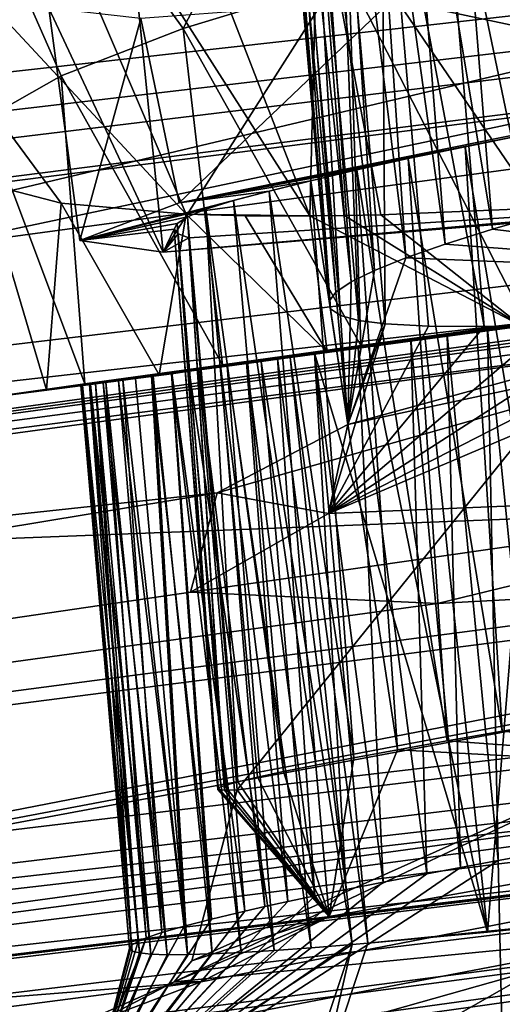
# Model space of a CAD drawing. Header units: metres. Extents: x -147 to 294, y -23 to 81.
# Tile 311 of 656: x 245.289 to 245.897, y 6.153 to 7.396. Entities that reach past the tile are written whole.
import ezdxf

# ---------------------------------------------------------------- set-up
doc = ezdxf.new("R2010")
doc.units = ezdxf.units.M
doc.layers.add('solid_AVA_153', color=7, linetype='CONTINUOUS')

msp = doc.modelspace()

# ---------------------------------------------------------------- linework, layer by layer
at = {"layer": 'solid_AVA_153'}
for points in [[(235.382919, 20.174784, 271.545105), (248.68512, 21.944908, 269.990875), (236.747787, 7.212847, 268.464081)], [(248.68512, 21.944908, 269.990875), (246.785263, 8.478528, 267.585846), (236.747787, 7.212847, 268.464081)], [(236.78653, 6.84453, 270.019653), (250.906952, 11.006205, 270.554932), (236.530548, 9.275632, 271.466919)], [(250.917709, 8.518753, 269.078339), (250.906952, 11.006205, 270.554932), (236.78653, 6.84453, 270.019653)], [(236.741272, 7.274446, 253.145309), (246.337173, 8.389917, 254.915771), (247.340256, 8.58015, 252.338867)], [(238.503952, 7.476311, 252.585739), (236.741272, 7.274446, 253.145309), (247.340256, 8.58015, 252.338867)], [(250.917709, 8.518753, 269.078339), (236.78653, 6.84453, 270.019653), (236.958984, 5.207204, 267.642426)], [(250.917709, 8.518753, 269.078339), (236.958984, 5.207204, 267.642426), (250.617447, 6.855278, 266.760132)], [(236.748184, 7.225916, 267.243408), (236.747787, 7.212847, 268.464081), (246.785263, 8.478528, 267.585846)], [(241.715134, 7.799574, 267.128784), (236.748184, 7.225916, 267.243408), (246.785263, 8.478528, 267.585846)], [(246.669769, 8.473022, 266.793701), (241.77478, 7.260709, 267.005463), (241.715134, 7.799574, 267.128784)], [(246.669769, 8.473022, 266.793701), (246.734329, 7.866123, 266.655487), (241.77478, 7.260709, 267.005463)], [(247.259827, 8.460983, 227.38443), (236.760376, 7.130266, 227.066544), (238.588989, 7.406267, 226.573013)], [(247.259827, 8.460983, 227.38443), (246.08609, 8.174898, 228.085922), (236.760376, 7.130266, 227.066544)], [(236.741272, 7.274446, 253.145309), (236.743149, 7.256926, 254.172974), (246.337173, 8.389917, 254.915771)], [(236.743149, 7.256926, 254.172974), (246.290787, 8.383554, 254.929916), (246.337173, 8.389917, 254.915771)], [(236.743149, 7.256926, 254.172974), (245.457031, 8.268752, 255.340302), (246.290787, 8.383554, 254.929916)], [(236.862915, 6.119545, 234.917526), (237.981079, 6.272121, 234.628052), (254.18956, 8.328551, 237.67897)], [(236.87706, 5.985247, 236.197006), (236.862915, 6.119545, 234.917526), (254.18956, 8.328551, 237.67897)], [(247.733261, 7.2779, 237.331116), (236.87706, 5.985247, 236.197006), (254.18956, 8.328551, 237.67897)], [(237.981079, 6.272121, 234.628052), (238.853638, 6.466924, 233.776245), (254.18956, 8.328551, 237.67897)], [(238.853638, 6.466924, 233.776245), (239.07576, 6.553729, 233.253387), (254.18956, 8.328551, 237.67897)], [(239.07576, 6.553729, 233.253387), (239.168381, 6.646522, 232.571243), (254.18956, 8.328551, 237.67897)], [(248.409409, 8.005537, 231.94046), (254.18956, 8.328551, 237.67897), (239.168381, 6.646522, 232.571243)], [(236.743149, 7.256926, 254.172974), (236.744537, 7.243664, 255.209305), (245.457031, 8.268752, 255.340302)], [(245.140625, 8.225071, 255.593811), (245.457031, 8.268752, 255.340302), (236.744537, 7.243664, 255.209305)], [(245.49472, 7.385025, 259.159851), (245.03273, 8.024433, 259.338257), (245.915726, 8.199841, 260.386047)], [(245.704269, 7.448783, 259.481018), (245.49472, 7.385025, 259.159851), (245.915726, 8.199841, 260.386047)], [(250.279556, 8.189095, 266.867249), (236.941498, 5.368535, 267.446045), (236.784637, 6.563072, 267.729858)], [(246.734329, 7.866123, 266.655487), (250.279556, 8.189095, 266.867249), (236.784637, 6.563072, 267.729858)], [(250.279556, 8.189095, 266.867249), (250.543076, 7.007489, 266.576141), (236.941498, 5.368535, 267.446045)], [(246.08609, 8.174898, 228.085922), (236.812561, 6.909686, 228.607513), (236.760376, 7.130266, 227.066544)], [(246.08609, 8.174898, 228.085922), (245.52803, 7.902973, 229.394241), (236.812561, 6.909686, 228.607513)], [(250.399475, 8.052871, 266.624115), (241.270187, 7.274596, 265.854126), (236.793213, 6.781382, 265.945831)], [(236.799667, 6.413564, 267.496155), (250.399475, 8.052871, 266.624115), (236.793213, 6.781382, 265.945831)], [(250.304779, 6.935486, 266.391968), (250.399475, 8.052871, 266.624115), (236.799667, 6.413564, 267.496155)], [(250.399475, 8.052871, 266.624115), (245.734787, 7.810068, 265.579132), (241.270187, 7.274596, 265.854126)], [(245.340744, 7.325222, 258.805847), (245.244919, 7.271027, 258.422302), (245.03273, 8.024433, 259.338257)], [(245.49472, 7.385025, 259.159851), (245.340744, 7.325222, 258.805847), (245.03273, 8.024433, 259.338257)], [(248.409409, 8.005537, 231.94046), (239.168381, 6.646522, 232.571243), (238.837265, 6.755553, 231.39386)], [(246.977661, 7.797582, 231.80452), (248.409409, 8.005537, 231.94046), (238.837265, 6.755553, 231.39386)], [(245.498703, 7.150421, 256.895142), (245.182755, 7.887661, 256.77887), (244.789078, 7.914006, 258.019196)], [(245.340744, 7.164305, 257.256744), (245.498703, 7.150421, 256.895142), (244.789078, 7.914006, 258.019196)], [(245.245102, 7.189413, 257.639557), (245.340744, 7.164305, 257.256744), (244.789078, 7.914006, 258.019196)], [(245.52803, 7.902973, 229.394241), (236.807236, 6.685143, 230.2258), (236.812561, 6.909686, 228.607513)], [(245.52803, 7.902973, 229.394241), (245.847733, 7.757238, 230.805435), (236.807236, 6.685143, 230.2258)], [(245.654816, 7.148305, 256.646271), (245.361008, 7.904656, 256.50882), (245.182755, 7.887661, 256.77887)], [(245.665085, 7.566574, 256.512573), (245.361008, 7.904656, 256.50882), (245.654816, 7.148305, 256.646271)], [(245.654816, 7.148305, 256.646271), (245.182755, 7.887661, 256.77887), (245.498703, 7.150421, 256.895142)], [(245.948257, 7.890131, 238.724274), (245.887756, 7.872126, 238.822662), (245.954041, 7.151447, 238.641922)], [(245.887756, 7.872126, 238.822662), (245.827316, 7.85283, 238.935837), (245.954041, 7.151447, 238.641922)], [(241.77478, 7.260709, 267.005463), (246.734329, 7.866123, 266.655487), (236.784637, 6.563072, 267.729858)], [(245.827316, 7.85283, 238.935837), (245.768555, 7.832268, 239.06636), (245.885071, 7.131562, 238.77211)], [(245.827316, 7.85283, 238.935837), (245.885071, 7.131562, 238.77211), (245.954041, 7.151447, 238.641922)], [(245.768555, 7.832268, 239.06636), (245.726974, 7.816068, 239.17749), (245.825562, 7.112874, 238.907242)], [(245.768555, 7.832268, 239.06636), (245.825562, 7.112874, 238.907242), (245.885071, 7.131562, 238.77211)], [(241.217773, 7.751131, 265.963135), (241.270187, 7.274596, 265.854126), (245.734787, 7.810068, 265.579132)], [(245.726974, 7.816068, 239.17749), (245.689041, 7.79931, 239.301376), (245.775894, 7.095486, 239.046417)], [(245.726974, 7.816068, 239.17749), (245.775894, 7.095486, 239.046417), (245.825562, 7.112874, 238.907242)], [(246.332642, 7.751922, 231.39743), (246.977661, 7.797582, 231.80452), (238.837265, 6.755553, 231.39386)], [(245.689041, 7.79931, 239.301376), (245.656631, 7.782171, 239.439301), (245.736221, 7.079497, 239.189026)], [(245.689041, 7.79931, 239.301376), (245.736221, 7.079497, 239.189026), (245.775894, 7.095486, 239.046417)], [(245.656631, 7.782171, 239.439301), (245.632126, 7.764887, 239.592712), (245.706711, 7.064983, 239.334534)], [(245.656631, 7.782171, 239.439301), (245.706711, 7.064983, 239.334534), (245.736221, 7.079497, 239.189026)], [(245.847733, 7.757238, 230.805435), (237.990585, 6.770306, 230.546951), (236.807236, 6.685143, 230.2258)], [(246.332642, 7.751922, 231.39743), (237.990585, 6.770306, 230.546951), (245.847733, 7.757238, 230.805435)], [(245.632126, 7.764887, 239.592712), (245.621674, 7.753444, 239.704376), (245.687576, 7.052, 239.482132)], [(245.632126, 7.764887, 239.592712), (245.687576, 7.052, 239.482132), (245.706711, 7.064983, 239.334534)], [(246.332642, 7.751922, 231.39743), (238.837265, 6.755553, 231.39386), (237.990585, 6.770306, 230.546951)], [(245.621674, 7.753444, 239.704376), (245.617233, 7.742249, 239.82373), (245.678986, 7.040594, 239.631027)], [(245.621674, 7.753444, 239.704376), (245.678986, 7.040594, 239.631027), (245.687576, 7.052, 239.482132)], [(245.617233, 7.742249, 239.82373), (245.680923, 7.030826, 239.780396), (245.678986, 7.040594, 239.631027)], [(245.617233, 7.742249, 239.82373), (245.620056, 7.731438, 239.951401), (245.680923, 7.030826, 239.780396)], [(245.620056, 7.731438, 239.951401), (245.631653, 7.721246, 240.087296), (245.680923, 7.030826, 239.780396)], [(245.631653, 7.721246, 240.087296), (245.693359, 7.02277, 239.929535), (245.680923, 7.030826, 239.780396)], [(245.631653, 7.721246, 240.087296), (245.653885, 7.711895, 240.232178), (245.693359, 7.02277, 239.929535)], [(245.653885, 7.711895, 240.232178), (245.716248, 7.016489, 240.077652), (245.693359, 7.02277, 239.929535)], [(245.653885, 7.711895, 240.232178), (245.688751, 7.70379, 240.384811), (245.716248, 7.016489, 240.077652)], [(245.688751, 7.70379, 240.384811), (245.749496, 7.012038, 240.223938), (245.716248, 7.016489, 240.077652)], [(245.744934, 7.696754, 240.56218), (245.749496, 7.012038, 240.223938), (245.688751, 7.70379, 240.384811)], [(245.744934, 7.696754, 240.56218), (245.80455, 7.00907, 240.400238), (245.749496, 7.012038, 240.223938)], [(245.744934, 7.696754, 240.56218), (245.874496, 7.008723, 240.571426), (245.80455, 7.00907, 240.400238)], [(245.744934, 7.696754, 240.56218), (245.81636, 7.692513, 240.734116), (245.874496, 7.008723, 240.571426)], [(245.81636, 7.692513, 240.734116), (245.958084, 7.011088, 240.734222), (245.874496, 7.008723, 240.571426)], [(245.81636, 7.692513, 240.734116), (245.901749, 7.691147, 240.897339), (245.958084, 7.011088, 240.734222)], [(245.747131, 7.538969, 250.428925), (246.228333, 7.636087, 250.925217), (246.268738, 7.168874, 250.792328)], [(245.943756, 7.158239, 256.318695), (246.098984, 7.600734, 256.124451), (245.665085, 7.566574, 256.512573)], [(245.698532, 7.148855, 256.587708), (245.665085, 7.566574, 256.512573), (245.654816, 7.148305, 256.646271)], [(245.698532, 7.148855, 256.587708), (245.74411, 7.149858, 256.530487), (245.665085, 7.566574, 256.512573)], [(245.943756, 7.158239, 256.318695), (245.665085, 7.566574, 256.512573), (245.74411, 7.149858, 256.530487)], [(245.433243, 7.46034, 249.792221), (245.747131, 7.538969, 250.428925), (245.469727, 7.102393, 249.670258)], [(245.747131, 7.538969, 250.428925), (246.268738, 7.168874, 250.792328), (245.469727, 7.102393, 249.670258)], [(245.927689, 7.013378, 259.544708), (245.704269, 7.448783, 259.481018), (245.963531, 7.515077, 259.759979)], [(246.243896, 7.479772, 247.252487), (245.758728, 7.4215, 247.736832), (246.244934, 7.3179, 247.23111)], [(245.325348, 7.410476, 249.071701), (245.433243, 7.46034, 249.792221), (245.469727, 7.102393, 249.670258)], [(245.719025, 6.984623, 259.309021), (245.49472, 7.385025, 259.159851), (245.704269, 7.448783, 259.481018)], [(245.927689, 7.013378, 259.544708), (245.719025, 6.984623, 259.309021), (245.704269, 7.448783, 259.481018)], [(245.758728, 7.4215, 247.736832), (245.441605, 7.397618, 248.358459), (245.489731, 7.165053, 248.254547)], [(245.758728, 7.4215, 247.736832), (245.489731, 7.165053, 248.254547), (246.244934, 7.3179, 247.23111)], [(245.441605, 7.397618, 248.358459), (245.325348, 7.410476, 249.071701), (245.364609, 7.11733, 248.956726)], [(245.325348, 7.410476, 249.071701), (245.469727, 7.102393, 249.670258), (245.364609, 7.11733, 248.956726)], [(245.441605, 7.397618, 248.358459), (245.364609, 7.11733, 248.956726), (245.489731, 7.165053, 248.254547)], [(245.544403, 6.960446, 259.044037), (245.340744, 7.325222, 258.805847), (245.49472, 7.385025, 259.159851)], [(245.719025, 6.984623, 259.309021), (245.544403, 6.960446, 259.044037), (245.49472, 7.385025, 259.159851)], [(245.370773, 6.936244, 258.65094), (245.244919, 7.271027, 258.422302), (245.340744, 7.325222, 258.805847)], [(245.544403, 6.960446, 259.044037), (245.370773, 6.936244, 258.65094), (245.340744, 7.325222, 258.805847)], [(246.244934, 7.3179, 247.23111), (245.489731, 7.165053, 248.254547), (245.929398, 7.251535, 247.689651)], [(247.733261, 7.2779, 237.331116), (246.737686, 7.105481, 237.543915), (236.87706, 5.985247, 236.197006)], [(245.370773, 6.936244, 258.65094), (245.273376, 6.922478, 258.227844), (245.244919, 7.271027, 258.422302)], [(245.489731, 7.165053, 248.254547), (245.85083, 7.235751, 247.793518), (245.929398, 7.251535, 247.689651)], [(245.929398, 7.251535, 247.689651), (245.85083, 7.235751, 247.793518), (245.973038, 6.51079, 247.536087)], [(245.489731, 7.165053, 248.254547), (245.778625, 7.220629, 247.903488), (245.85083, 7.235751, 247.793518)], [(245.85083, 7.235751, 247.793518), (245.778625, 7.220629, 247.903488), (245.897186, 6.49772, 247.641327)], [(245.85083, 7.235751, 247.793518), (245.897186, 6.49772, 247.641327), (245.973038, 6.51079, 247.536087)], [(245.489731, 7.165053, 248.254547), (245.714142, 7.206375, 248.019287), (245.778625, 7.220629, 247.903488)], [(245.778625, 7.220629, 247.903488), (245.714142, 7.206375, 248.019287), (245.827835, 6.485535, 247.751724)], [(245.778625, 7.220629, 247.903488), (245.827835, 6.485535, 247.751724), (245.897186, 6.49772, 247.641327)], [(245.489731, 7.165053, 248.254547), (245.65593, 7.192789, 248.14093), (245.714142, 7.206375, 248.019287)], [(245.714142, 7.206375, 248.019287), (245.65593, 7.192789, 248.14093), (245.765427, 6.474299, 247.866653)], [(245.714142, 7.206375, 248.019287), (245.765427, 6.474299, 247.866653), (245.827835, 6.485535, 247.751724)], [(245.322586, 6.928563, 257.369324), (245.340744, 7.164305, 257.256744), (245.245102, 7.189413, 257.639557)], [(245.257309, 6.919909, 257.793976), (245.322586, 6.928563, 257.369324), (245.245102, 7.189413, 257.639557)], [(245.489731, 7.165053, 248.254547), (245.60318, 7.179763, 248.268539), (245.65593, 7.192789, 248.14093)], [(245.65593, 7.192789, 248.14093), (245.60318, 7.179763, 248.268539), (245.710129, 6.464072, 247.985809)], [(245.65593, 7.192789, 248.14093), (245.710129, 6.464072, 247.985809), (245.765427, 6.474299, 247.866653)], [(245.489731, 7.165053, 248.254547), (245.364609, 7.11733, 248.956726), (245.60318, 7.179763, 248.268539)], [(245.364609, 7.11733, 248.956726), (245.558243, 7.167625, 248.401993), (245.60318, 7.179763, 248.268539)], [(245.60318, 7.179763, 248.268539), (245.558243, 7.167625, 248.401993), (245.662033, 6.4549, 248.108917)], [(245.60318, 7.179763, 248.268539), (245.662033, 6.4549, 248.108917), (245.710129, 6.464072, 247.985809)], [(245.322586, 6.928563, 257.369324), (245.464401, 6.947774, 256.969727), (245.340744, 7.164305, 257.256744)], [(245.464401, 6.947774, 256.969727), (245.498703, 7.150421, 256.895142), (245.340744, 7.164305, 257.256744)], [(245.364609, 7.11733, 248.956726), (245.523376, 7.156691, 248.541214), (245.558243, 7.167625, 248.401993)], [(245.469727, 7.102393, 249.670258), (246.268738, 7.168874, 250.792328), (246.157867, 7.162171, 250.55365)], [(245.469727, 7.102393, 249.670258), (246.157867, 7.162171, 250.55365), (245.502151, 7.120557, 249.323593)], [(245.502151, 7.120557, 249.323593), (246.157867, 7.162171, 250.55365), (245.563065, 6.42374, 249.160278)], [(245.558243, 7.167625, 248.401993), (245.523376, 7.156691, 248.541214), (245.621429, 6.446819, 248.235275)], [(245.558243, 7.167625, 248.401993), (245.621429, 6.446819, 248.235275), (245.662033, 6.4549, 248.108917)], [(246.157867, 7.162171, 250.55365), (246.138077, 6.491204, 250.326843), (245.563065, 6.42374, 249.160278)], [(245.364609, 7.11733, 248.956726), (245.50029, 7.147198, 248.686142), (245.523376, 7.156691, 248.541214)], [(245.464401, 6.947774, 256.969727), (245.676605, 6.976665, 256.608246), (245.498703, 7.150421, 256.895142)], [(245.57312, 7.148506, 256.767639), (245.654816, 7.148305, 256.646271), (245.498703, 7.150421, 256.895142)], [(245.676605, 6.976665, 256.608246), (245.57312, 7.148506, 256.767639), (245.498703, 7.150421, 256.895142)], [(245.523376, 7.156691, 248.541214), (245.50029, 7.147198, 248.686142), (245.563782, 6.434054, 248.495224)], [(245.523376, 7.156691, 248.541214), (245.588593, 6.439861, 248.364243), (245.621429, 6.446819, 248.235275)], [(245.523376, 7.156691, 248.541214), (245.563782, 6.434054, 248.495224), (245.588593, 6.439861, 248.364243)], [(245.676605, 6.976665, 256.608246), (245.654816, 7.148305, 256.646271), (245.57312, 7.148506, 256.767639)], [(245.920883, 7.009919, 256.325836), (245.698532, 7.148855, 256.587708), (245.654816, 7.148305, 256.646271)], [(245.920883, 7.009919, 256.325836), (245.654816, 7.148305, 256.646271), (245.676605, 6.976665, 256.608246)], [(245.920883, 7.009919, 256.325836), (245.74411, 7.149858, 256.530487), (245.698532, 7.148855, 256.587708)], [(245.920883, 7.009919, 256.325836), (245.943756, 7.158239, 256.318695), (245.74411, 7.149858, 256.530487)], [(245.954041, 7.151447, 238.641922), (245.885071, 7.131562, 238.77211), (246.381119, 7.070424, 237.978348)], [(245.364609, 7.11733, 248.956726), (245.487152, 7.138903, 248.836823), (245.50029, 7.147198, 248.686142)], [(245.364609, 7.11733, 248.956726), (245.483292, 7.13172, 248.993271), (245.487152, 7.138903, 248.836823)], [(245.487152, 7.138903, 248.836823), (245.483292, 7.13172, 248.993271), (245.538849, 6.426106, 248.760788)], [(245.50029, 7.147198, 248.686142), (245.487152, 7.138903, 248.836823), (245.547195, 6.429454, 248.627579)], [(245.487152, 7.138903, 248.836823), (245.538849, 6.426106, 248.760788), (245.547195, 6.429454, 248.627579)], [(245.50029, 7.147198, 248.686142), (245.547195, 6.429454, 248.627579), (245.563782, 6.434054, 248.495224)], [(245.364609, 7.11733, 248.956726), (245.469727, 7.102393, 249.670258), (245.483292, 7.13172, 248.993271)], [(245.469727, 7.102393, 249.670258), (245.488403, 7.125616, 249.155533), (245.483292, 7.13172, 248.993271)], [(245.469727, 7.102393, 249.670258), (245.502151, 7.120557, 249.323593), (245.488403, 7.125616, 249.155533)], [(245.483292, 7.13172, 248.993271), (245.488403, 7.125616, 249.155533), (245.538742, 6.42403, 248.894302)], [(245.483292, 7.13172, 248.993271), (245.538742, 6.42403, 248.894302), (245.538849, 6.426106, 248.760788)], [(245.488403, 7.125616, 249.155533), (245.502151, 7.120557, 249.323593), (245.546829, 6.423238, 249.027618)], [(245.488403, 7.125616, 249.155533), (245.546829, 6.423238, 249.027618), (245.538742, 6.42403, 248.894302)], [(245.885071, 7.131562, 238.77211), (245.825562, 7.112874, 238.907242), (246.381119, 7.070424, 237.978348)], [(245.502151, 7.120557, 249.323593), (245.563065, 6.42374, 249.160278), (245.546829, 6.423238, 249.027618)], [(245.825562, 7.112874, 238.907242), (245.775894, 7.095486, 239.046417), (246.381119, 7.070424, 237.978348)], [(236.87706, 5.985247, 236.197006), (246.737686, 7.105481, 237.543915), (241.818787, 6.430685, 237.49559)], [(241.818787, 6.430685, 237.49559), (246.737686, 7.105481, 237.543915), (246.66449, 7.090976, 237.579865)], [(241.818787, 6.430685, 237.49559), (246.66449, 7.090976, 237.579865), (246.592728, 7.076461, 237.618362)], [(245.775894, 7.095486, 239.046417), (245.702499, 6.885201, 238.999542), (246.381119, 7.070424, 237.978348)], [(245.775894, 7.095486, 239.046417), (245.736221, 7.079497, 239.189026), (245.702499, 6.885201, 238.999542)], [(246.430328, 7.042432, 237.718735), (241.818787, 6.430685, 237.49559), (246.592728, 7.076461, 237.618362)], [(245.736221, 7.079497, 239.189026), (245.706711, 7.064983, 239.334534), (245.702499, 6.885201, 238.999542)], [(245.706711, 7.064983, 239.334534), (245.687576, 7.052, 239.482132), (245.702499, 6.885201, 238.999542)], [(245.702499, 6.885201, 238.999542), (246.2771, 7.008661, 237.832443), (246.381119, 7.070424, 237.978348)], [(245.687576, 7.052, 239.482132), (245.678986, 7.040594, 239.631027), (245.702499, 6.885201, 238.999542)], [(246.430328, 7.042432, 237.718735), (246.2771, 7.008661, 237.832443), (241.818787, 6.430685, 237.49559)], [(245.678986, 7.040594, 239.631027), (245.680923, 7.030826, 239.780396), (245.702499, 6.885201, 238.999542)], [(246.293121, 7.034499, 241.176147), (246.407166, 6.803141, 241.348495), (245.678375, 6.772536, 240.231705)], [(246.168243, 7.024, 241.038132), (246.293121, 7.034499, 241.176147), (245.678375, 6.772536, 240.231705)], [(246.056076, 7.016171, 240.889893), (246.168243, 7.024, 241.038132), (245.678375, 6.772536, 240.231705)], [(245.680923, 7.030826, 239.780396), (245.693359, 7.02277, 239.929535), (245.702499, 6.885201, 238.999542)], [(245.941345, 7.011847, 256.46756), (245.920883, 7.009919, 256.325836), (245.676605, 6.976665, 256.608246)], [(245.941345, 7.011847, 256.46756), (245.676605, 6.976665, 256.608246), (245.738358, 6.984629, 256.620605)], [(245.958084, 7.011088, 240.734222), (246.056076, 7.016171, 240.889893), (245.678375, 6.772536, 240.231705)], [(245.749496, 7.012038, 240.223938), (245.678375, 6.772536, 240.231705), (245.702499, 6.885201, 238.999542)], [(245.80455, 7.00907, 240.400238), (245.678375, 6.772536, 240.231705), (245.749496, 7.012038, 240.223938)], [(245.874496, 7.008723, 240.571426), (245.958084, 7.011088, 240.734222), (245.678375, 6.772536, 240.231705)], [(245.693359, 7.02277, 239.929535), (245.716248, 7.016489, 240.077652), (245.702499, 6.885201, 238.999542)], [(245.716248, 7.016489, 240.077652), (245.749496, 7.012038, 240.223938), (245.702499, 6.885201, 238.999542)], [(245.927689, 7.013378, 259.544708), (245.82782, 6.998534, 259.264374), (245.719025, 6.984623, 259.309021)], [(245.941345, 7.011847, 256.46756), (245.738358, 6.984629, 256.620605), (245.80014, 6.992624, 256.633026)], [(245.941345, 7.011847, 256.46756), (245.80014, 6.992624, 256.633026), (245.878799, 6.244302, 256.433197)], [(245.927689, 7.013378, 259.544708), (245.878769, 7.005559, 259.326233), (245.82782, 6.998534, 259.264374)], [(245.878769, 7.005559, 259.326233), (245.935699, 7.013397, 259.390076), (245.945572, 6.344409, 259.184235)], [(245.927689, 7.013378, 259.544708), (245.935699, 7.013397, 259.390076), (245.878769, 7.005559, 259.326233)], [(245.941345, 7.011847, 256.46756), (245.878799, 6.244302, 256.433197), (246.056671, 6.263011, 256.232025)], [(250.56781, 6.911386, 266.588745), (236.941498, 5.368535, 267.446045), (250.543076, 7.007489, 266.576141)], [(241.589462, 6.373857, 237.784821), (246.2771, 7.008661, 237.832443), (245.537827, 6.798594, 238.915833)], [(241.818787, 6.430685, 237.49559), (246.2771, 7.008661, 237.832443), (241.589462, 6.373857, 237.784821)], [(245.702499, 6.885201, 238.999542), (245.537827, 6.798594, 238.915833), (246.2771, 7.008661, 237.832443)], [(245.80455, 7.00907, 240.400238), (245.874496, 7.008723, 240.571426), (245.678375, 6.772536, 240.231705)], [(245.719025, 6.984623, 259.309021), (245.82782, 6.998534, 259.264374), (245.781952, 6.992204, 259.204315)], [(245.781952, 6.992204, 259.204315), (245.82782, 6.998534, 259.264374), (245.844742, 6.325911, 259.056519)], [(245.82782, 6.998534, 259.264374), (245.878769, 7.005559, 259.326233), (245.892242, 6.334719, 259.119202)], [(245.82782, 6.998534, 259.264374), (245.892242, 6.334719, 259.119202), (245.844742, 6.325911, 259.056519)], [(245.878769, 7.005559, 259.326233), (245.945572, 6.344409, 259.184235), (245.892242, 6.334719, 259.119202)], [(245.80014, 6.992624, 256.633026), (245.738358, 6.984629, 256.620605), (245.464401, 6.947774, 256.969727)], [(245.72847, 6.982878, 256.732422), (245.80014, 6.992624, 256.633026), (245.464401, 6.947774, 256.969727)], [(245.715744, 6.983053, 259.108856), (245.781952, 6.992204, 259.204315), (245.802353, 6.317885, 258.996216)], [(245.719025, 6.984623, 259.309021), (245.781952, 6.992204, 259.204315), (245.715744, 6.983053, 259.108856)], [(245.72847, 6.982878, 256.732422), (245.878799, 6.244302, 256.433197), (245.80014, 6.992624, 256.633026)], [(245.781952, 6.992204, 259.204315), (245.844742, 6.325911, 259.056519), (245.802353, 6.317885, 258.996216)], [(245.661072, 6.973715, 256.838898), (245.464401, 6.947774, 256.969727), (245.322586, 6.928563, 257.369324)], [(245.629929, 6.969483, 256.893433), (245.661072, 6.973715, 256.838898), (245.322586, 6.928563, 257.369324)], [(245.738358, 6.984629, 256.620605), (245.676605, 6.976665, 256.608246), (245.464401, 6.947774, 256.969727)], [(245.661072, 6.973715, 256.838898), (245.72847, 6.982878, 256.732422), (245.464401, 6.947774, 256.969727)], [(245.719025, 6.984623, 259.309021), (245.660339, 6.975382, 259.019257), (245.544403, 6.960446, 259.044037)], [(245.544403, 6.960446, 259.044037), (245.660339, 6.975382, 259.019257), (245.613815, 6.968929, 258.935516)], [(245.613815, 6.968929, 258.935516), (245.660339, 6.975382, 259.019257), (245.700592, 6.297933, 258.830048)], [(245.629929, 6.969483, 256.893433), (245.727814, 6.230188, 256.655334), (245.661072, 6.973715, 256.838898)], [(245.719025, 6.984623, 259.309021), (245.715744, 6.983053, 259.108856), (245.660339, 6.975382, 259.019257)], [(245.660339, 6.975382, 259.019257), (245.715744, 6.983053, 259.108856), (245.747238, 6.307199, 258.9104)], [(245.660339, 6.975382, 259.019257), (245.747238, 6.307199, 258.9104), (245.700592, 6.297933, 258.830048)], [(245.661072, 6.973715, 256.838898), (245.878799, 6.244302, 256.433197), (245.72847, 6.982878, 256.732422)], [(245.661072, 6.973715, 256.838898), (245.727814, 6.230188, 256.655334), (245.878799, 6.244302, 256.433197)], [(245.715744, 6.983053, 259.108856), (245.802353, 6.317885, 258.996216), (245.747238, 6.307199, 258.9104)], [(245.59314, 6.964486, 256.963226), (245.629929, 6.969483, 256.893433), (245.322586, 6.928563, 257.369324)], [(245.550476, 6.958696, 257.053253), (245.59314, 6.964486, 256.963226), (245.322586, 6.928563, 257.369324)], [(245.541763, 6.95891, 258.784882), (245.574677, 6.96349, 258.857452), (245.62709, 6.282707, 258.684448)], [(245.544403, 6.960446, 259.044037), (245.574677, 6.96349, 258.857452), (245.541763, 6.95891, 258.784882)], [(245.544403, 6.960446, 259.044037), (245.613815, 6.968929, 258.935516), (245.574677, 6.96349, 258.857452)], [(245.656296, 6.224366, 256.787018), (245.59314, 6.964486, 256.963226), (245.550476, 6.958696, 257.053253)], [(245.574677, 6.96349, 258.857452), (245.613815, 6.968929, 258.935516), (245.66095, 6.28985, 258.754883)], [(245.574677, 6.96349, 258.857452), (245.66095, 6.28985, 258.754883), (245.62709, 6.282707, 258.684448)], [(245.708008, 6.228505, 256.689636), (245.629929, 6.969483, 256.893433), (245.59314, 6.964486, 256.963226)], [(245.656296, 6.224366, 256.787018), (245.708008, 6.228505, 256.689636), (245.59314, 6.964486, 256.963226)], [(245.613815, 6.968929, 258.935516), (245.700592, 6.297933, 258.830048), (245.66095, 6.28985, 258.754883)], [(245.708008, 6.228505, 256.689636), (245.727814, 6.230188, 256.655334), (245.629929, 6.969483, 256.893433)], [(245.502502, 6.952196, 257.170197), (245.322586, 6.928563, 257.369324), (245.257309, 6.919909, 257.793976)], [(245.479996, 6.94915, 257.233063), (245.502502, 6.952196, 257.170197), (245.257309, 6.919909, 257.793976)], [(245.457199, 6.946071, 257.303986), (245.479996, 6.94915, 257.233063), (245.257309, 6.919909, 257.793976)], [(245.502502, 6.952196, 257.170197), (245.550476, 6.958696, 257.053253), (245.322586, 6.928563, 257.369324)], [(245.544403, 6.960446, 259.044037), (245.480637, 6.950376, 258.625732), (245.370773, 6.936244, 258.65094)], [(245.370773, 6.936244, 258.65094), (245.480637, 6.950376, 258.625732), (245.454681, 6.946739, 258.544067)], [(245.454681, 6.946739, 258.544067), (245.480637, 6.950376, 258.625732), (245.530594, 6.260644, 258.434082)], [(245.531372, 6.216636, 257.094788), (245.479996, 6.94915, 257.233063), (245.457199, 6.946071, 257.303986)], [(245.567871, 6.218414, 256.989838), (245.502502, 6.952196, 257.170197), (245.479996, 6.94915, 257.233063)], [(245.531372, 6.216636, 257.094788), (245.567871, 6.218414, 256.989838), (245.479996, 6.94915, 257.233063)], [(245.544403, 6.960446, 259.044037), (245.514114, 6.955054, 258.71756), (245.480637, 6.950376, 258.625732)], [(245.480637, 6.950376, 258.625732), (245.514114, 6.955054, 258.71756), (245.572754, 6.270629, 258.554993)], [(245.480637, 6.950376, 258.625732), (245.572754, 6.270629, 258.554993), (245.530594, 6.260644, 258.434082)], [(245.609543, 6.220996, 256.887146), (245.550476, 6.958696, 257.053253), (245.502502, 6.952196, 257.170197)], [(245.567871, 6.218414, 256.989838), (245.609543, 6.220996, 256.887146), (245.502502, 6.952196, 257.170197)], [(245.544403, 6.960446, 259.044037), (245.541763, 6.95891, 258.784882), (245.514114, 6.955054, 258.71756)], [(245.514114, 6.955054, 258.71756), (245.541763, 6.95891, 258.784882), (245.598022, 6.276348, 258.618164)], [(245.514114, 6.955054, 258.71756), (245.598022, 6.276348, 258.618164), (245.572754, 6.270629, 258.554993)], [(245.541763, 6.95891, 258.784882), (245.62709, 6.282707, 258.684448), (245.598022, 6.276348, 258.618164)], [(245.609543, 6.220996, 256.887146), (245.656296, 6.224366, 256.787018), (245.550476, 6.958696, 257.053253)], [(245.434662, 6.943036, 257.384155), (245.457199, 6.946071, 257.303986), (245.257309, 6.919909, 257.793976)], [(245.413147, 6.940147, 257.474945), (245.434662, 6.943036, 257.384155), (245.257309, 6.919909, 257.793976)], [(245.393738, 6.937558, 257.577881), (245.413147, 6.940147, 257.474945), (245.257309, 6.919909, 257.793976)], [(245.377899, 6.935473, 257.694672), (245.393738, 6.937558, 257.577881), (245.257309, 6.919909, 257.793976)], [(245.370773, 6.936244, 258.65094), (245.376556, 6.935661, 258.147552), (245.273376, 6.922478, 258.227844)], [(245.370773, 6.936244, 258.65094), (245.454681, 6.946739, 258.544067), (245.418777, 6.941686, 258.407013)], [(245.370773, 6.936244, 258.65094), (245.418777, 6.941686, 258.407013), (245.39743, 6.938657, 258.299103)], [(245.370773, 6.936244, 258.65094), (245.39743, 6.938657, 258.299103), (245.384186, 6.936769, 258.214203)], [(245.370773, 6.936244, 258.65094), (245.384186, 6.936769, 258.214203), (245.376556, 6.935661, 258.147552)], [(245.407227, 6.584268, 258.06485), (245.376556, 6.935661, 258.147552), (245.384186, 6.936769, 258.214203)], [(245.454239, 6.216353, 257.420441), (245.393738, 6.937558, 257.577881), (245.377899, 6.935473, 257.694672)], [(245.384186, 6.936769, 258.214203), (245.39743, 6.938657, 258.299103), (245.448349, 6.236808, 258.070404)], [(245.384186, 6.936769, 258.214203), (245.448349, 6.236808, 258.070404), (245.437927, 6.23251, 257.982086)], [(245.407227, 6.584268, 258.06485), (245.384186, 6.936769, 258.214203), (245.437927, 6.23251, 257.982086)], [(245.474457, 6.215606, 257.310364), (245.413147, 6.940147, 257.474945), (245.393738, 6.937558, 257.577881)], [(245.454239, 6.216353, 257.420441), (245.474457, 6.215606, 257.310364), (245.393738, 6.937558, 257.577881)], [(245.39743, 6.938657, 258.299103), (245.418777, 6.941686, 258.407013), (245.468063, 6.243617, 258.189026)], [(245.39743, 6.938657, 258.299103), (245.468063, 6.243617, 258.189026), (245.448349, 6.236808, 258.070404)], [(245.500198, 6.215696, 257.201721), (245.434662, 6.943036, 257.384155), (245.413147, 6.940147, 257.474945)], [(245.474457, 6.215606, 257.310364), (245.500198, 6.215696, 257.201721), (245.413147, 6.940147, 257.474945)], [(245.418777, 6.941686, 258.407013), (245.454681, 6.946739, 258.544067), (245.496094, 6.251774, 258.31369)], [(245.418777, 6.941686, 258.407013), (245.496094, 6.251774, 258.31369), (245.468063, 6.243617, 258.189026)], [(245.500198, 6.215696, 257.201721), (245.457199, 6.946071, 257.303986), (245.434662, 6.943036, 257.384155)], [(245.454681, 6.946739, 258.544067), (245.530594, 6.260644, 258.434082), (245.496094, 6.251774, 258.31369)], [(245.500198, 6.215696, 257.201721), (245.531372, 6.216636, 257.094788), (245.457199, 6.946071, 257.303986)], [(250.304779, 6.935486, 266.391968), (236.799667, 6.413564, 267.496155), (236.945267, 5.329351, 267.233826)], [(236.96347, 5.165649, 267.132629), (250.304779, 6.935486, 266.391968), (236.945267, 5.329351, 267.233826)], [(236.96347, 5.165649, 267.132629), (250.313416, 6.773838, 266.287323), (250.304779, 6.935486, 266.391968)], [(245.377899, 6.935473, 257.694672), (245.257309, 6.919909, 257.793976), (245.273376, 6.922478, 258.227844)], [(245.365921, 6.934055, 257.977386), (245.273376, 6.922478, 258.227844), (245.376556, 6.935661, 258.147552)], [(245.367691, 6.934176, 257.827148), (245.377899, 6.935473, 257.694672), (245.273376, 6.922478, 258.227844)], [(245.365921, 6.934055, 257.977386), (245.367691, 6.934176, 257.827148), (245.273376, 6.922478, 258.227844)], [(245.429703, 6.227587, 257.869263), (245.365921, 6.934055, 257.977386), (245.376556, 6.935661, 258.147552)], [(245.427307, 6.223521, 257.756348), (245.367691, 6.934176, 257.827148), (245.365921, 6.934055, 257.977386)], [(245.429703, 6.227587, 257.869263), (245.427307, 6.223521, 257.756348), (245.365921, 6.934055, 257.977386)], [(245.439621, 6.217917, 257.531647), (245.377899, 6.935473, 257.694672), (245.367691, 6.934176, 257.827148)], [(245.430618, 6.2203, 257.643738), (245.439621, 6.217917, 257.531647), (245.367691, 6.934176, 257.827148)], [(245.427307, 6.223521, 257.756348), (245.430618, 6.2203, 257.643738), (245.367691, 6.934176, 257.827148)], [(245.429703, 6.227587, 257.869263), (245.376556, 6.935661, 258.147552), (245.407227, 6.584268, 258.06485)], [(245.439621, 6.217917, 257.531647), (245.454239, 6.216353, 257.420441), (245.377899, 6.935473, 257.694672)], [(250.56781, 6.911386, 266.588745), (236.945831, 5.332189, 267.449646), (236.941498, 5.368535, 267.446045)], [(250.56781, 6.911386, 266.588745), (236.957687, 5.219514, 267.513123), (236.945831, 5.332189, 267.449646)], [(250.595764, 6.850126, 266.662689), (236.957687, 5.219514, 267.513123), (250.56781, 6.911386, 266.588745)], [(248.163651, 6.918829, 242.026611), (249.505081, 6.858983, 245.807236), (243.234085, 5.999994, 245.464828)], [(247.732376, 6.851644, 242.058212), (248.163651, 6.918829, 242.026611), (243.234085, 5.999994, 245.464828)], [(245.702499, 6.885201, 238.999542), (245.678375, 6.772536, 240.231705), (245.537827, 6.798594, 238.915833)], [(250.617447, 6.855278, 266.760132), (236.958984, 5.207204, 267.642426), (236.957687, 5.219514, 267.513123)], [(250.617447, 6.855278, 266.760132), (236.957687, 5.219514, 267.513123), (250.595764, 6.850126, 266.662689)], [(246.381012, 6.348669, 246.791412), (243.234085, 5.999994, 245.464828), (249.505081, 6.858983, 245.807236)], [(247.32402, 6.794994, 242.007965), (247.732376, 6.851644, 242.058212), (243.234085, 5.999994, 245.464828)], [(246.407166, 6.803141, 241.348495), (245.815521, 6.659211, 240.971924), (245.504059, 6.673361, 240.273773)], [(246.407166, 6.803141, 241.348495), (245.504059, 6.673361, 240.273773), (245.678375, 6.772536, 240.231705)], [(246.407166, 6.803141, 241.348495), (246.33577, 6.687371, 241.545639), (245.815521, 6.659211, 240.971924)], [(245.537827, 6.798594, 238.915833), (245.504059, 6.673361, 240.273773), (239.149887, 5.741721, 241.795731)], [(241.589462, 6.373857, 237.784821), (245.537827, 6.798594, 238.915833), (239.149887, 5.741721, 241.795731)], [(239.149887, 5.741721, 241.795731), (247.32402, 6.794994, 242.007965), (243.234085, 5.999994, 245.464828)], [(246.33577, 6.687371, 241.545639), (247.32402, 6.794994, 242.007965), (239.149887, 5.741721, 241.795731)], [(245.678375, 6.772536, 240.231705), (245.504059, 6.673361, 240.273773), (245.537827, 6.798594, 238.915833)], [(236.96347, 5.165649, 267.132629), (241.942032, 5.682534, 266.960388), (250.313416, 6.773838, 266.287323)], [(250.313416, 6.773838, 266.287323), (241.942032, 5.682534, 266.960388), (242.988892, 5.807187, 266.908264)], [(250.313416, 6.773838, 266.287323), (242.988892, 5.807187, 266.908264), (243.96315, 5.896642, 266.770538)], [(250.313416, 6.773838, 266.287323), (243.96315, 5.896642, 266.770538), (244.358368, 5.939565, 266.706848)], [(250.313416, 6.773838, 266.287323), (244.358368, 5.939565, 266.706848), (246.153229, 6.162187, 266.560974)], [(244.358368, 5.939565, 266.706848), (247.122986, 6.226285, 264.01001), (250.452072, 6.725407, 266.089935)], [(246.153229, 6.162187, 266.560974), (244.358368, 5.939565, 266.706848), (250.452072, 6.725407, 266.089935)], [(245.815521, 6.659211, 240.971924), (246.33577, 6.687371, 241.545639), (239.149887, 5.741721, 241.795731)], [(245.504059, 6.673361, 240.273773), (245.815521, 6.659211, 240.971924), (239.149887, 5.741721, 241.795731)], [(246.001511, 6.014751, 255.911224), (243.582474, 5.765974, 252.273254), (249.846283, 6.588906, 253.160873)], [(248.575272, 6.471229, 251.032913), (249.846283, 6.588906, 253.160873), (243.582474, 5.765974, 252.273254)], [(245.429703, 6.227587, 257.869263), (245.407227, 6.584268, 258.06485), (245.437927, 6.23251, 257.982086)], [(245.973038, 6.51079, 247.536087), (245.897186, 6.49772, 247.641327), (246.60672, 6.428728, 246.854904)], [(246.138077, 6.491204, 250.326843), (245.483597, 6.181371, 249.167938), (245.505798, 6.207998, 249.164993)], [(246.138077, 6.491204, 250.326843), (246.097198, 6.241239, 250.364044), (245.483597, 6.181371, 249.167938)], [(246.138077, 6.491204, 250.326843), (245.505798, 6.207998, 249.164993), (245.563065, 6.42374, 249.160278)], [(245.897186, 6.49772, 247.641327), (245.827835, 6.485535, 247.751724), (246.60672, 6.428728, 246.854904)], [(245.827835, 6.485535, 247.751724), (245.765427, 6.474299, 247.866653), (246.60672, 6.428728, 246.854904)], [(247.357849, 6.293816, 251.218536), (248.575272, 6.471229, 251.032913), (243.582474, 5.765974, 252.273254)], [(245.710129, 6.464072, 247.985809), (245.662033, 6.4549, 248.108917), (245.678986, 6.263778, 247.830704)], [(245.765427, 6.474299, 247.866653), (245.710129, 6.464072, 247.985809), (245.678986, 6.263778, 247.830704)], [(245.765427, 6.474299, 247.866653), (245.678986, 6.263778, 247.830704), (246.60672, 6.428728, 246.854904)], [(245.662033, 6.4549, 248.108917), (245.621429, 6.446819, 248.235275), (245.678986, 6.263778, 247.830704)], [(245.588593, 6.439861, 248.364243), (245.563782, 6.434054, 248.495224), (245.678986, 6.263778, 247.830704)], [(245.621429, 6.446819, 248.235275), (245.588593, 6.439861, 248.364243), (245.678986, 6.263778, 247.830704)], [(245.547195, 6.429454, 248.627579), (245.538849, 6.426106, 248.760788), (245.678986, 6.263778, 247.830704)], [(245.563782, 6.434054, 248.495224), (245.547195, 6.429454, 248.627579), (245.678986, 6.263778, 247.830704)], [(246.60672, 6.428728, 246.854904), (245.678986, 6.263778, 247.830704), (246.381012, 6.348669, 246.791412)], [(245.563065, 6.42374, 249.160278), (245.505798, 6.207998, 249.164993), (245.678986, 6.263778, 247.830704)], [(245.538849, 6.426106, 248.760788), (245.538742, 6.42403, 248.894302), (245.678986, 6.263778, 247.830704)], [(245.538742, 6.42403, 248.894302), (245.546829, 6.423238, 249.027618), (245.678986, 6.263778, 247.830704)], [(245.546829, 6.423238, 249.027618), (245.563065, 6.42374, 249.160278), (245.678986, 6.263778, 247.830704)], [(246.381012, 6.348669, 246.791412), (245.517456, 6.181546, 247.763153), (243.234085, 5.999994, 245.464828)], [(245.678986, 6.263778, 247.830704), (245.517456, 6.181546, 247.763153), (246.381012, 6.348669, 246.791412)], [(245.897751, 6.088737, 259.221771), (245.892242, 6.334719, 259.119202), (245.945572, 6.344409, 259.184235)], [(245.349167, 5.983833, 257.99469), (245.844742, 6.325911, 259.056519), (245.892242, 6.334719, 259.119202)], [(245.349167, 5.983833, 257.99469), (245.892242, 6.334719, 259.119202), (245.897751, 6.088737, 259.221771)], [(245.349167, 5.983833, 257.99469), (245.802353, 6.317885, 258.996216), (245.844742, 6.325911, 259.056519)], [(245.349167, 5.983833, 257.99469), (245.747238, 6.307199, 258.9104), (245.802353, 6.317885, 258.996216)], [(243.684814, 5.717136, 259.25528), (246.580856, 6.094043, 259.992065), (248.121475, 6.305461, 260.542847)], [(243.684814, 5.717136, 259.25528), (248.121475, 6.305461, 260.542847), (243.747894, 5.763924, 262.530731)], [(248.121475, 6.305461, 260.542847), (247.122986, 6.226285, 264.01001), (243.747894, 5.763924, 262.530731)], [(245.349167, 5.983833, 257.99469), (245.700592, 6.297933, 258.830048), (245.747238, 6.307199, 258.9104)], [(246.050262, 6.136346, 250.599609), (247.357849, 6.293816, 251.218536), (243.582474, 5.765974, 252.273254)], [(245.349167, 5.983833, 257.99469), (245.66095, 6.28985, 258.754883), (245.700592, 6.297933, 258.830048)], [(245.349167, 5.983833, 257.99469), (245.62709, 6.282707, 258.684448), (245.66095, 6.28985, 258.754883)], [(245.349167, 5.983833, 257.99469), (245.598022, 6.276348, 258.618164), (245.62709, 6.282707, 258.684448)], [(245.349167, 5.983833, 257.99469), (245.572754, 6.270629, 258.554993), (245.598022, 6.276348, 258.618164)], [(245.349167, 5.983833, 257.99469), (245.530594, 6.260644, 258.434082), (245.572754, 6.270629, 258.554993)], [(245.349167, 5.983833, 257.99469), (245.496094, 6.251774, 258.31369), (245.530594, 6.260644, 258.434082)], [(245.678986, 6.263778, 247.830704), (245.483597, 6.181371, 249.167938), (245.517456, 6.181546, 247.763153)], [(245.505798, 6.207998, 249.164993), (245.483597, 6.181371, 249.167938), (245.678986, 6.263778, 247.830704)], [(245.664688, 6.039324, 256.602539), (246.006973, 6.08228, 256.156433), (246.056671, 6.263011, 256.232025)], [(245.727814, 6.230188, 256.655334), (245.664688, 6.039324, 256.602539), (246.056671, 6.263011, 256.232025)], [(245.878799, 6.244302, 256.433197), (245.727814, 6.230188, 256.655334), (246.056671, 6.263011, 256.232025)], [(246.097198, 6.241239, 250.364044), (245.580231, 6.095123, 249.995743), (245.308365, 6.09021, 249.19368)], [(246.097198, 6.241239, 250.364044), (245.308365, 6.09021, 249.19368), (245.483597, 6.181371, 249.167938)], [(245.349167, 5.983833, 257.99469), (245.468063, 6.243617, 258.189026), (245.496094, 6.251774, 258.31369)], [(245.349167, 5.983833, 257.99469), (245.448349, 6.236808, 258.070404), (245.468063, 6.243617, 258.189026)], [(246.097198, 6.241239, 250.364044), (246.050262, 6.136346, 250.599609), (245.580231, 6.095123, 249.995743)], [(245.371048, 6.007584, 257.992126), (245.448349, 6.236808, 258.070404), (245.349167, 5.983833, 257.99469)], [(245.371048, 6.007584, 257.992126), (245.437927, 6.23251, 257.982086), (245.448349, 6.236808, 258.070404)], [(245.429703, 6.227587, 257.869263), (245.437927, 6.23251, 257.982086), (245.371048, 6.007584, 257.992126)], [(245.656296, 6.224366, 256.787018), (245.371048, 6.007584, 257.992126), (245.708008, 6.228505, 256.689636)], [(245.644211, 6.036847, 256.638641), (245.708008, 6.228505, 256.689636), (245.371048, 6.007584, 257.992126)], [(245.644211, 6.036847, 256.638641), (245.664688, 6.039324, 256.602539), (245.708008, 6.228505, 256.689636)], [(245.708008, 6.228505, 256.689636), (245.664688, 6.039324, 256.602539), (245.727814, 6.230188, 256.655334)], [(242.251358, 5.65176, 265.631378), (243.747894, 5.763924, 262.530731), (247.122986, 6.226285, 264.01001)], [(244.358368, 5.939565, 266.706848), (242.251358, 5.65176, 265.631378), (247.122986, 6.226285, 264.01001)], [(245.429703, 6.227587, 257.869263), (245.371048, 6.007584, 257.992126), (245.427307, 6.223521, 257.756348)], [(245.609543, 6.220996, 256.887146), (245.371048, 6.007584, 257.992126), (245.656296, 6.224366, 256.787018)], [(245.427307, 6.223521, 257.756348), (245.371048, 6.007584, 257.992126), (245.430618, 6.2203, 257.643738)], [(245.567871, 6.218414, 256.989838), (245.371048, 6.007584, 257.992126), (245.609543, 6.220996, 256.887146)], [(245.430618, 6.2203, 257.643738), (245.371048, 6.007584, 257.992126), (245.439621, 6.217917, 257.531647)], [(245.531372, 6.216636, 257.094788), (245.371048, 6.007584, 257.992126), (245.567871, 6.218414, 256.989838)], [(245.439621, 6.217917, 257.531647), (245.371048, 6.007584, 257.992126), (245.454239, 6.216353, 257.420441)], [(245.500198, 6.215696, 257.201721), (245.371048, 6.007584, 257.992126), (245.531372, 6.216636, 257.094788)], [(245.454239, 6.216353, 257.420441), (245.371048, 6.007584, 257.992126), (245.474457, 6.215606, 257.310364)], [(245.474457, 6.215606, 257.310364), (245.371048, 6.007584, 257.992126), (245.500198, 6.215696, 257.201721)], [(245.517456, 6.181546, 247.763153), (245.28595, 6.093282, 249.0466), (239.12384, 5.349649, 248.72229)], [(245.517456, 6.181546, 247.763153), (239.12384, 5.349649, 248.72229), (243.234085, 5.999994, 245.464828)], [(245.483597, 6.181371, 249.167938), (245.28595, 6.093282, 249.0466), (245.517456, 6.181546, 247.763153)], [(245.483597, 6.181371, 249.167938), (245.308365, 6.09021, 249.19368), (245.28595, 6.093282, 249.0466)]]:
    msp.add_3dface(points, dxfattribs=at)

doc.saveas('drawing.dxf')
